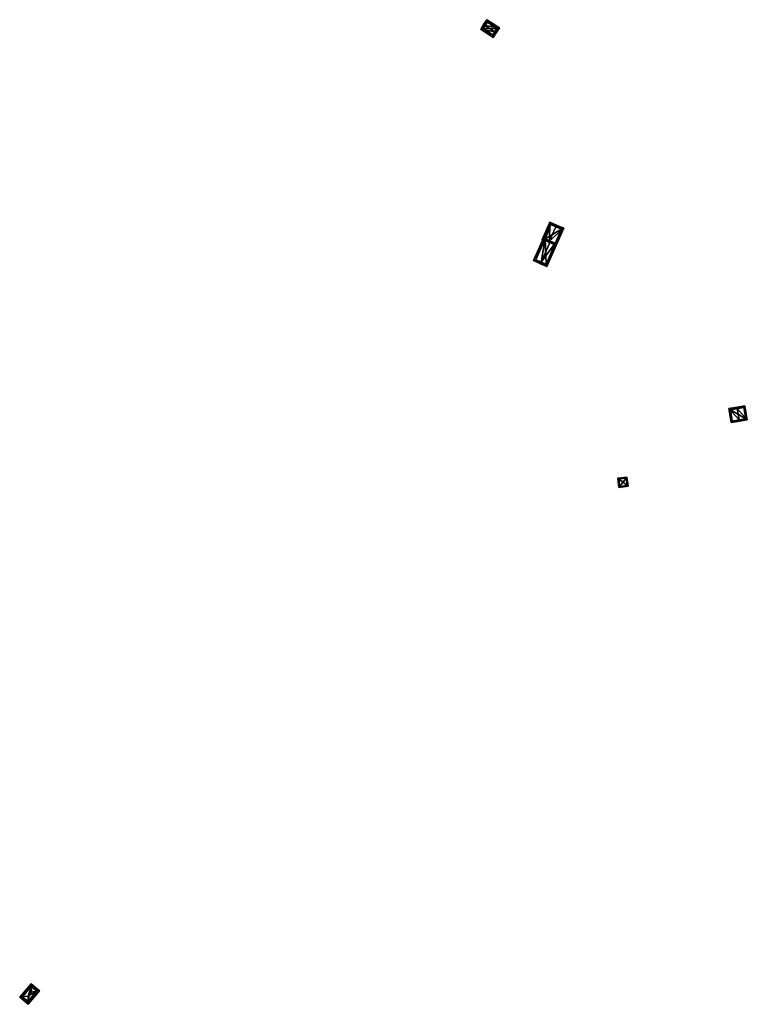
# Model space of a CAD drawing. Header units: inches. Extents: x 2685601 to 2690022, y 1235992 to 1239010.
# Tile 390 of 390: x 2689407 to 2689816, y 1238445 to 1238998. Entities that reach past the tile are written whole.
import ezdxf

# ---------------------------------------------------------------- set-up
doc = ezdxf.new("R2010")
doc.units = ezdxf.units.IN
doc.header["$MEASUREMENT"] = 0
doc.layers.add('Gebaeude Einzelhaus', color=10, linetype='Continuous')

msp = doc.modelspace()

# ---------------------------------------------------------------- meshes
at = {"layer": 'Gebaeude Einzelhaus'}
mesh = msp.add_polyface(dxfattribs=at)
corners = [(2689674.279, 1238991.203, 604.771), (2689673.464, 1238988.14, 603.065), (2689675.115, 1238990.654, 604.771), (2689666.431, 1238992.76, 603.065), (2689668.919, 1238994.725, 604.771), (2689668.083, 1238995.274, 604.771), (2689676.951, 1238993.449, 603.065), (2689669.919, 1238998.069, 603.066), (2689673.178, 1238989.525, 603.633), (2689667.816, 1238993.046, 603.632), (2689675.566, 1238993.163, 603.575), (2689670.205, 1238996.684, 603.575), (2689670.205, 1238996.684, 596.051), (2689675.566, 1238993.163, 596.051), (2689667.816, 1238993.046, 596.051), (2689673.178, 1238989.525, 596.051)]
mesh.append_faces([[corners[k] for k in face] for face in [(4, 9, 5), (11, 4, 5), (5, 9, 3), (10, 11, 7), (7, 11, 5), (6, 10, 7), (8, 0, 2), (2, 0, 10), (2, 10, 6), (9, 8, 1), (3, 9, 1), (1, 8, 2), (4, 7, 5), (2, 6, 0), (0, 6, 4), (4, 6, 7), (3, 4, 5), (3, 0, 4), (3, 1, 0), (0, 1, 2)]], dxfattribs={"color": 13})
mesh.append_faces([[corners[k] for k in face] for face in [(13, 15, 14), (13, 14, 12), (8, 15, 0), (10, 15, 13), (0, 15, 10), (14, 15, 9), (9, 15, 8), (4, 14, 9), (12, 14, 11), (11, 14, 4), (13, 12, 10), (10, 12, 11)]], dxfattribs={"color": 41})
mesh = msp.add_polyface(dxfattribs=at)
corners = [(2689705.113, 1238873.879, 610.01), (2689705.248, 1238884.3, 607.356), (2689700.995, 1238874.59, 607.356), (2689708.563, 1238881.756, 610.01), (2689708.964, 1238882.673, 610.01), (2689704.711, 1238872.961, 610.01), (2689713.069, 1238880.874, 607.356), (2689708.818, 1238871.164, 607.356), (2689702.313, 1238875.105, 608.011), (2689705.763, 1238882.983, 608.011), (2689708.303, 1238872.481, 607.948), (2689711.751, 1238880.359, 607.949), (2689705.763, 1238882.983, 599.42), (2689711.751, 1238880.359, 599.42), (2689702.313, 1238875.105, 599.42), (2689702.313, 1238875.105, 605.899), (2689705.588, 1238873.67, 607.92), (2689708.302, 1238872.482, 606.101), (2689702.559, 1238874.997, 606.051), (2689702.559, 1238874.997, 599.42), (2689708.303, 1238872.481, 599.42), (2689708.303, 1238872.481, 606.1)]
mesh.append_faces([[corners[k] for k in face] for face in [(3, 9, 4), (11, 3, 4), (6, 10, 11), (6, 11, 4), (7, 10, 6), (0, 10, 5), (8, 0, 5), (5, 10, 7), (2, 8, 5), (9, 8, 1), (4, 9, 1), (1, 8, 2), (7, 0, 5), (7, 6, 0), (0, 6, 3), (3, 6, 4), (0, 2, 5), (4, 1, 3), (3, 1, 0), (0, 1, 2)]], dxfattribs={"color": 13})
mesh.append_faces([[corners[k] for k in face] for face in [(20, 19, 13), (13, 19, 12), (12, 19, 14), (17, 11, 10), (20, 13, 17), (17, 13, 11), (17, 20, 21), (18, 15, 19), (19, 15, 14), (16, 8, 18), (18, 8, 15), (16, 0, 8), (17, 10, 16), (16, 10, 0), (12, 15, 9), (9, 15, 8), (12, 14, 15), (3, 11, 9), (9, 11, 12), (12, 11, 13)]], dxfattribs={"color": 41})
mesh = msp.add_polyface(dxfattribs=at)
corners = [(2689708.303, 1238872.481, 606.1), (2689703.653, 1238859.371, 605.486), (2689710.318, 1238874.591, 605.486), (2689700.423, 1238861.878, 607.92), (2689700.021, 1238860.961, 607.92), (2689709.402, 1238874.992, 606.1), (2689705.588, 1238873.67, 607.92), (2689708.302, 1238872.482, 606.101), (2689702.313, 1238875.105, 605.899), (2689703.413, 1238877.616, 605.899), (2689702.743, 1238877.91, 605.486), (2689696.076, 1238862.689, 605.486), (2689702.559, 1238874.997, 606.051), (2689703.138, 1238860.689, 606.1), (2689697.394, 1238863.204, 606.051), (2689697.394, 1238863.204, 599.42), (2689702.559, 1238874.997, 599.42), (2689703.138, 1238860.689, 599.42), (2689708.303, 1238872.481, 599.42)]
mesh.append_faces([[corners[k] for k in face] for face in [(11, 14, 4), (4, 14, 3), (11, 8, 14), (14, 8, 12), (11, 10, 8), (8, 10, 9), (2, 0, 5), (0, 13, 7), (13, 4, 3), (2, 1, 0), (0, 1, 13), (13, 1, 4), (12, 3, 6), (8, 11, 12), (12, 11, 3), (3, 11, 4), (8, 10, 11), (8, 9, 10), (3, 0, 6), (6, 0, 7), (0, 2, 5), (4, 1, 3), (3, 1, 0), (0, 1, 2)]], dxfattribs={"color": 13})
mesh.append_faces([[corners[k] for k in face] for face in [(16, 17, 15), (16, 18, 17), (13, 0, 7), (13, 18, 0), (13, 17, 18), (3, 14, 13), (13, 14, 17), (17, 14, 15), (15, 12, 16), (15, 14, 12)]], dxfattribs={"color": 41})
mesh = msp.add_polyface(dxfattribs=at)
corners = [(2689810.57, 1238779.524, 618.582), (2689816.183, 1238773.183, 614.601), (2689814.89, 1238780.999, 614.601), (2689811.618, 1238773.187, 618.582), (2689811.74, 1238772.448, 618.582), (2689810.448, 1238780.264, 618.582), (2689805.858, 1238779.505, 614.601), (2689807.15, 1238771.688, 614.601), (2689814.273, 1238780.136, 615.264), (2689806.72, 1238778.888, 615.243), (2689807.768, 1238772.55, 615.243), (2689815.32, 1238773.8, 615.265), (2689815.32, 1238773.8, 606.874), (2689814.273, 1238780.136, 606.874), (2689806.72, 1238778.888, 606.874), (2689807.768, 1238772.55, 606.874)]
mesh.append_faces([[corners[k] for k in face] for face in [(11, 8, 1), (10, 3, 4), (4, 3, 11), (4, 11, 1), (9, 10, 7), (7, 10, 4), (6, 9, 7), (0, 9, 5), (8, 0, 5), (5, 9, 6), (1, 8, 2), (2, 8, 5), (3, 7, 4), (5, 6, 0), (0, 6, 3), (3, 6, 7), (0, 2, 5), (4, 1, 3), (3, 1, 0), (0, 1, 2)]], dxfattribs={"color": 13})
mesh.append_faces([[corners[k] for k in face] for face in [(12, 15, 14), (12, 14, 13), (10, 15, 12), (10, 12, 3), (3, 12, 11), (14, 15, 9), (9, 15, 10), (13, 14, 9), (0, 13, 9), (8, 13, 0), (12, 13, 8), (11, 12, 8)]], dxfattribs={"color": 41})
mesh = msp.add_polyface(dxfattribs=at)
corners = [(2689743.415, 1238740.444, 618.004), (2689749.226, 1238735.881, 618.004), (2689748.594, 1238741.074, 618.004), (2689744.046, 1238735.251, 618.004), (2689748.158, 1238740.518, 618.004), (2689748.67, 1238736.318, 618.004), (2689743.971, 1238740.008, 618.004), (2689744.483, 1238735.808, 618.004), (2689748.158, 1238740.518, 612.245), (2689748.67, 1238736.318, 612.245), (2689743.971, 1238740.008, 612.245), (2689744.483, 1238735.808, 612.245)]
mesh.append_faces([[corners[k] for k in face] for face in [(1, 7, 5), (6, 7, 3), (3, 7, 1), (4, 6, 0), (0, 6, 3), (5, 4, 2), (1, 5, 2), (2, 4, 0), (3, 1, 0), (0, 1, 2)]], dxfattribs={"color": 13})
mesh.append_faces([[corners[k] for k in face] for face in [(8, 11, 10), (9, 11, 8), (5, 11, 9), (7, 11, 5), (10, 11, 6), (6, 11, 7), (8, 10, 4), (4, 10, 6), (9, 8, 5), (5, 8, 4)]], dxfattribs={"color": 41})
mesh = msp.add_polyface(dxfattribs=at)
corners = [(2689412.23, 1238446.332, 571.023), (2689418.574, 1238452.37, 570.264), (2689417.028, 1238452.08, 571.024), (2689412.22, 1238444.761, 570.264), (2689412.248, 1238449.34, 572.477), (2689414.073, 1238451.526, 572.477), (2689408.965, 1238448.9, 570.947), (2689407.498, 1238448.704, 570.264), (2689413.851, 1238456.313, 570.264), (2689413.92, 1238454.834, 570.948), (2689408.906, 1238448.83, 570.89), (2689412.094, 1238446.17, 570.891), (2689417.165, 1238452.244, 570.89), (2689413.978, 1238454.904, 570.891), (2689413.978, 1238454.904, 564.236), (2689417.165, 1238452.244, 564.236), (2689408.906, 1238448.83, 564.236), (2689412.094, 1238446.17, 564.236)]
mesh.append_faces([[corners[k] for k in face] for face in [(6, 10, 7), (9, 6, 8), (13, 9, 8), (12, 13, 8), (8, 6, 7), (0, 2, 1), (1, 2, 12), (1, 12, 8), (11, 0, 3), (10, 11, 3), (7, 10, 3), (3, 0, 1), (9, 4, 5), (8, 6, 9), (9, 6, 4), (8, 7, 6), (1, 9, 2), (2, 9, 5), (1, 8, 9), (6, 0, 4), (7, 3, 6), (6, 3, 0), (0, 2, 4), (4, 2, 5), (3, 1, 0), (0, 1, 2)]], dxfattribs={"color": 13})
mesh.append_faces([[corners[k] for k in face] for face in [(14, 17, 16), (15, 17, 14), (2, 17, 15), (0, 17, 2), (11, 17, 0), (2, 15, 12), (16, 17, 10), (10, 17, 11), (14, 16, 6), (6, 16, 10), (9, 14, 6), (13, 14, 9), (15, 14, 12), (12, 14, 13)]], dxfattribs={"color": 41})

doc.saveas('drawing.dxf')
